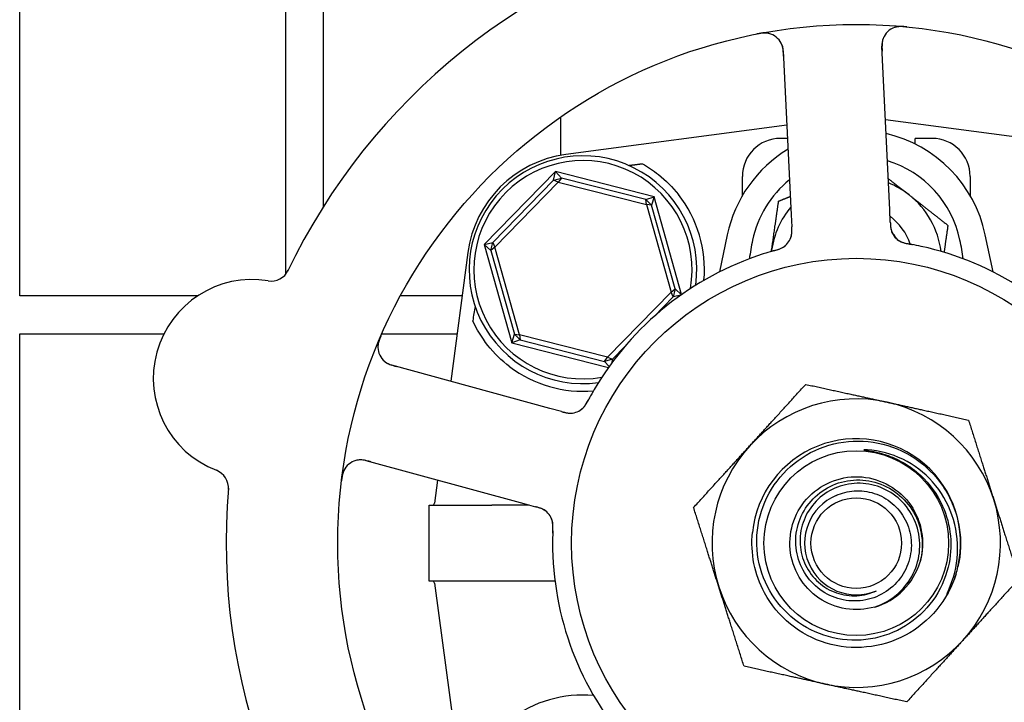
# Model space of a CAD drawing. Header units: inches. Extents: x 24 to 1128, y -69 to 748.
# Tile 651 of 656: x 765.67 to 768.92, y 642.53 to 644.78. Entities that reach past the tile are written whole.
import ezdxf

# ---------------------------------------------------------------- set-up
doc = ezdxf.new("R2010")
doc.units = ezdxf.units.IN
doc.header["$LTSCALE"] = 32
doc.header["$MEASUREMENT"] = 0
doc.layers.add('Visible (ANSI)', color=7, linetype='Continuous', lineweight=30)

msp = doc.modelspace()

# ---------------------------------------------------------------- linework, layer by layer
at = {"layer": 'Visible (ANSI)'}
for p, q in [((765.67313, 643.86978), (765.67313, 646.77603)), ((766.54813, 646.77603), (766.54813, 643.94006)), ((766.67313, 644.16335), (766.67313, 646.77603)), ((768.18771, 644.67593), (768.21351, 644.13722)), ((768.53814, 644.15277), (768.51234, 644.69148)), ((767.45423, 644.45866), (767.45423, 644.33225)), ((769.38464, 644.33493), (768.52393, 644.44951)), ((768.1994, 644.43185), (767.47131, 644.33493)), ((768.20149, 644.38821), (768.17798, 644.38821)), ((768.62173, 644.36966), (768.62173, 644.38821)), ((768.67798, 644.38821), (768.62173, 644.38821)), ((767.43711, 644.27908), (767.20278, 644.03886)), ((767.43109, 644.25053), (767.43711, 644.27908)), ((767.43109, 644.25053), (767.45714, 644.25785)), ((767.43711, 644.27908), (767.45714, 644.25785)), ((767.76231, 644.19625), (767.43711, 644.27908)), ((767.45714, 644.25785), (767.44688, 644.24434)), ((767.73457, 644.18719), (767.45714, 644.25785)), ((768.05298, 644.2), (768.05298, 644.26321)), ((768.80298, 644.26321), (768.80298, 644.2)), ((767.43109, 644.25053), (767.23117, 644.04559)), ((767.23774, 644.02996), (767.44688, 644.24434)), ((767.44688, 644.24434), (767.43109, 644.25053)), ((767.44688, 644.24434), (767.73712, 644.17042)), ((767.73457, 644.18719), (767.76231, 644.19625)), ((767.76231, 644.19625), (767.75394, 644.16829)), ((767.85291, 643.87414), (767.76231, 644.19625)), ((767.73457, 644.18719), (767.75394, 644.16829)), ((767.73712, 644.17042), (767.73457, 644.18719)), ((767.75394, 644.16829), (767.73712, 644.17042)), ((767.73712, 644.17042), (767.81821, 643.8821)), ((767.83146, 643.89269), (767.75394, 644.16829)), ((768.21351, 644.13722), (768.21542, 644.09736)), ((768.54005, 644.11293), (768.53814, 644.15277)), ((768.00306, 644.07058), (767.97739, 643.94876)), ((768.87857, 643.94876), (768.85289, 644.07058)), ((767.20278, 644.03886), (767.23117, 644.04559)), ((767.22449, 644.01937), (767.20278, 644.03886)), ((767.20278, 644.03886), (767.29364, 643.71581)), ((767.22449, 644.01937), (767.23117, 644.04559)), ((767.23774, 644.02996), (767.22449, 644.01937)), ((767.23117, 644.04559), (767.23774, 644.02996)), ((767.31884, 643.74164), (767.23774, 644.02996)), ((767.14908, 644.01269), (767.09264, 643.58873)), ((767.22449, 644.01937), (767.30201, 643.74377)), ((766.25873, 643.86978), (765.67313, 643.86978)), ((767.13005, 643.86978), (766.92685, 643.86978)), ((767.81821, 643.8821), (767.60907, 643.66772)), ((767.7612, 643.80129), (767.82478, 643.86647)), ((767.81821, 643.8821), (767.83146, 643.89269)), ((767.82478, 643.86647), (767.81821, 643.8821)), ((767.83146, 643.89269), (767.82478, 643.86647)), ((767.85077, 643.87262), (767.82478, 643.86647)), ((767.83146, 643.89269), (767.85247, 643.87383)), ((765.67313, 640.83853), (765.67313, 643.74478)), ((765.67313, 643.74478), (766.1478, 643.74478)), ((766.86555, 643.74478), (767.11341, 643.74478)), ((767.29364, 643.71581), (767.30201, 643.74377)), ((767.30201, 643.74377), (767.31884, 643.74164)), ((767.32138, 643.72487), (767.30201, 643.74377)), ((767.31884, 643.74164), (767.32138, 643.72487)), ((767.60907, 643.66772), (767.31884, 643.74164)), ((767.32138, 643.72487), (767.29364, 643.71581)), ((767.29364, 643.71581), (767.61237, 643.63463)), ((767.32138, 643.72487), (767.59881, 643.65421)), ((767.62487, 643.66153), (767.66642, 643.70413)), ((767.41896, 643.49971), (766.89864, 643.64165)), ((767.59881, 643.65421), (767.60907, 643.66772)), ((767.62487, 643.66153), (767.59881, 643.65421)), ((767.61448, 643.6376), (767.59881, 643.65421)), ((767.60907, 643.66772), (767.62487, 643.66153)), ((767.62487, 643.66153), (767.62201, 643.64799)), ((767.45744, 643.48922), (767.41896, 643.49971)), ((766.81311, 643.3281), (767.33343, 643.18617)), ((767.04937, 643.26366), (767.03927, 643.18781)), ((767.33343, 643.18617), (767.37193, 643.17567)), ((767.02173, 643.18103), (767.19533, 643.18103)), ((767.02173, 642.93103), (767.02173, 643.18103)), ((767.35125, 643.18131), (767.22743, 643.18131)), ((767.19533, 642.93103), (767.02173, 642.93103)), ((767.43585, 642.93075), (767.22743, 642.93075)), ((767.03927, 642.92425), (767.14908, 642.09937))]:
    msp.add_line(p, q, dxfattribs=at)
for radius in [1.7075, 0.9375, 0.30408, 0.14917]:
    msp.add_circle((768.42798, 643.05603), radius, dxfattribs=at)
for centre, radius, start, end in [((768.42798, 643.05603), 2.075, 30.99965, 82.48395), ((768.42798, 643.05603), 2.075, 102.99965, 154.48395), ((768.57477, 644.69447), 0.0625, 84.88035, 182.7418), ((768.12528, 644.67294), 0.0625, 2.7418, 100.60325), ((768.17798, 644.26321), 0.125, 90, 180), ((768.42798, 643.98103), 0.43425, 11.9007, 76.93978), ((768.67798, 644.26321), 0.125, 0, 90), ((768.42798, 643.98103), 0.43425, 121.17296, 168.0993), ((767.5208, 643.96321), 0.375, 97.58266, 172.41734), ((767.52798, 643.95603), 0.375, 352.17396, 277.82604), ((767.52798, 643.95603), 0.35938, 350.02465, 279.97535), ((768.42798, 643.98103), 0.34909, 11.9007, 72.94151), ((768.42798, 643.98103), 0.34909, 129.05816, 168.0993), ((768.42798, 643.98103), 0.2815, 51.86636, 67.90218), ((767.52798, 643.95603), 0.4, 355.00108, 38.18136), ((768.42798, 643.98103), 0.2815, 7.18473, 51.86636), ((768.42798, 643.98103), 0.2815, 140.00252, 171.86636), ((768.42798, 643.98103), 0.18733, 18.39093, 53.59902), ((768.15356, 644.08248), 0.0625, 305.2706, 346.30345), ((768.60305, 644.10401), 0.0625, 200.31583, 240.22862), ((768.42798, 643.98103), 0.1535, 30.06048, 40.05875), ((768.42798, 643.05603), 1, 35.83299, 77.65061), ((768.42798, 643.05603), 1, 107.83299, 149.65061), ((768.42798, 643.98103), 0.2815, 171.86636, 172.81527), ((766.50106, 643.98118), 0.0625, 260.66113, 334.3534), ((766.43818, 643.59882), 0.325, 80.66113, 248.82247), ((766.91509, 643.70194), 0.0625, 156.88035, 254.7418), ((767.52798, 643.95603), 0.4, 232.97261, 274.99892), ((768.42798, 643.05603), 0.475, 77.64769, 137.64769), ((768.42798, 643.05603), 0.475, 17.64769, 77.64769), ((767.48539, 643.54637), 0.0625, 272.31583, 312.22862), ((768.42798, 643.05603), 0.34375, 346.81176, 174.08625), ((768.42798, 643.05603), 0.34375, 346.81176, 174.08625), ((768.42798, 643.05603), 0.475, 137.64769, 197.64769), ((766.79667, 643.26781), 0.0625, 74.7418, 172.60325), ((766.29819, 643.23749), 0.0625, 355.1302, 68.82247), ((768.42798, 643.05603), 2.075, 174.99965, 226.48395), ((767.03153, 643.18884), 0.00781, 270, 352.41734), ((768.42798, 643.05603), 0.17, 112.97308, 292.97308), ((768.42798, 643.05603), 0.475, 317.64769, 17.64769), ((767.36696, 643.11224), 0.0625, 17.2706, 58.30345), ((768.42798, 643.05603), 1, 179.83299, 221.65061), ((768.42798, 643.05603), 0.21875, 286.09118, 343.65421), ((768.42798, 643.05603), 0.34375, 342.85926, 346.81176), ((767.03153, 642.92322), 0.00781, 7.58266, 90), ((768.42798, 643.05603), 0.475, 197.64769, 257.64769), ((768.42798, 643.05603), 0.475, 257.64769, 317.64769), ((767.52798, 642.15603), 0.4, 85.00108, 127.02739)]:
    msp.add_arc(centre, radius, start, end, dxfattribs=at)
msp.add_ellipse((766.93002, 640.9462), major_axis=(0.57653, 4.33091), ratio=0.0429148, start_param=0.8462542, end_param=0.8607442, dxfattribs=at)
for points, knots in [([(768.59461, 644.75538), (768.5938, 644.75546), (768.59299, 644.75554), (768.58959, 644.75586), (768.58688, 644.75608), (768.58188, 644.75636), (768.57958, 644.75644), (768.57456, 644.75647), (768.57179, 644.75639), (768.56737, 644.75608), (768.56556, 644.75588), (768.5622, 644.75541), (768.56062, 644.75512), (768.55754, 644.75445), (768.55605, 644.75404), (768.55424, 644.75348), (768.55371, 644.75331), (768.55329, 644.75316)], [0, 0, 0, 0, 0.00673636, 0.00673636, 0.02806078, 0.02806078, 0.0453371, 0.0453371, 0.06652159, 0.06652159, 0.08352225, 0.08352225, 0.101589, 0.101589, 0.12223492, 0.12223492, 0.13206643, 0.13206643, 0.13206643, 0.13206643]), ([(768.14094, 644.73345), (768.14039, 644.73358), (768.13969, 644.73374), (768.13725, 644.73422), (768.13528, 644.73452), (768.13124, 644.73486), (768.12943, 644.73494), (768.12505, 644.73496), (768.12233, 644.73486), (768.1172, 644.73446), (768.11476, 644.73419), (768.10971, 644.7335), (768.10706, 644.73306), (768.10291, 644.7323), (768.10134, 644.732), (768.09974, 644.73168)], [0.10313051, 0.10313051, 0.10313051, 0.10313051, 0.11603194, 0.11603194, 0.14472132, 0.14472132, 0.16305353, 0.16305353, 0.18481803, 0.18481803, 0.20320409, 0.20320409, 0.22373688, 0.22373688, 0.23709216, 0.23709216, 0.23709216, 0.23709216]), ([(768.51822, 644.72108), (768.51794, 644.72046), (768.51761, 644.7197), (768.51637, 644.71656), (768.51558, 644.7142), (768.51402, 644.70748), (768.51335, 644.7032), (768.51273, 644.69484), (768.51264, 644.69089), (768.51273, 644.68499), (768.51278, 644.68322), (768.51292, 644.67934), (768.51303, 644.67719), (768.51313, 644.67508)], [0.11682073, 0.11682073, 0.11682073, 0.11682073, 0.13209763, 0.13209763, 0.17640845, 0.17640845, 0.22121697, 0.22121697, 0.25582457, 0.25582457, 0.27005755, 0.27005755, 0.2865375, 0.2865375, 0.2865375, 0.2865375]), ([(768.1885, 644.65947), (768.18847, 644.66008), (768.18844, 644.6607), (768.18834, 644.66274), (768.18827, 644.66416), (768.18788, 644.67091), (768.18743, 644.67608), (768.18623, 644.68418), (768.18555, 644.68753), (768.18333, 644.69581), (768.1813, 644.7006), (768.17964, 644.70377), (768.17947, 644.70408), (768.17931, 644.70436)], [0, 0, 0, 0, 0.00480624, 0.00480624, 0.01589597, 0.01589597, 0.05833406, 0.05833406, 0.09384639, 0.09384639, 0.15340885, 0.15340885, 0.16065924, 0.16065924, 0.16065924, 0.16065924]), ([(767.72355, 644.30496), (767.74139, 644.29496), (767.7596, 644.2829), (767.801, 644.24996), (767.82348, 644.22735), (767.8424, 644.20329)], [0.52955844, 0.52955844, 0.52955844, 0.52955844, 0.6981502, 0.6981502, 0.92955653, 0.92955653, 0.92955653, 0.92955653]), ([(768.21405, 644.06673), (768.21405, 644.06673), (768.21405, 644.06673), (768.21406, 644.06676), (768.21408, 644.06683), (768.21416, 644.06715), (768.21423, 644.06745), (768.21457, 644.06889), (768.21496, 644.0708), (768.21533, 644.07351), (768.21542, 644.07421), (768.21581, 644.07802), (768.21593, 644.0814), (768.21584, 644.08734), (768.21578, 644.0892), (768.21566, 644.09211), (768.21562, 644.09313), (768.21553, 644.09518), (768.21547, 644.09625), (768.21542, 644.0973)], [0.05598665, 0.05598665, 0.05598665, 0.05598665, 0.056873, 0.056873, 0.06006969, 0.06006969, 0.06858048, 0.06858048, 0.09786866, 0.09786866, 0.10758076, 0.10758076, 0.14991048, 0.14991048, 0.16694481, 0.16694481, 0.17567446, 0.17567446, 0.18444701, 0.18444701, 0.18444701, 0.18444701]), ([(768.54006, 644.11277), (768.5401, 644.1118), (768.54015, 644.11081), (768.54024, 644.10892), (768.54029, 644.10798), (768.54044, 644.10528), (768.54055, 644.10355), (768.54076, 644.10077), (768.54086, 644.09967), (768.54127, 644.09546), (768.54167, 644.09283), (768.54245, 644.08885), (768.54294, 644.08688), (768.54385, 644.08398), (768.54411, 644.0832), (768.54452, 644.08206), (768.54469, 644.08163), (768.54476, 644.08143), (768.54477, 644.08141), (768.54477, 644.08141)], [0, 0, 0, 0, 0.00805947, 0.00805947, 0.01607833, 0.01607833, 0.0318321, 0.0318321, 0.04288224, 0.04288224, 0.07619177, 0.07619177, 0.108399, 0.108399, 0.12047641, 0.12047641, 0.12953115, 0.12953115, 0.13163232, 0.13163232, 0.13163232, 0.13163232]), ([(768.54049, 644.10464), (768.54055, 644.10359), (768.54063, 644.10253), (768.54099, 644.0984), (768.54138, 644.09523), (768.54247, 644.08933), (768.54316, 644.08652), (768.54452, 644.08227), (768.5451, 644.08069), (768.54597, 644.07858), (768.54625, 644.07795), (768.54657, 644.07725), (768.54663, 644.07712), (768.54669, 644.07699)], [0.016833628, 0.016833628, 0.016833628, 0.016833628, 0.024996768, 0.024996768, 0.048690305, 0.048690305, 0.071674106, 0.071674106, 0.086017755, 0.086017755, 0.092484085, 0.092484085, 0.093980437, 0.093980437, 0.093980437, 0.093980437]), ([(768.21221, 644.06088), (768.21231, 644.06115), (768.21241, 644.06144), (768.21277, 644.06253), (768.21305, 644.06341), (768.21378, 644.06596), (768.21419, 644.0677), (768.2152, 644.07295), (768.2156, 644.07669), (768.21588, 644.08348), (768.21585, 644.08657), (768.21576, 644.08953)], [0.094581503, 0.094581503, 0.094581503, 0.094581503, 0.09763667, 0.09763667, 0.105884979, 0.105884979, 0.120706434, 0.120706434, 0.149461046, 0.149461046, 0.17255876, 0.17255876, 0.17255876, 0.17255876]), ([(768.14994, 644.0166), (768.15308, 644.01751), (768.1562, 644.0184), (768.16193, 644.02011), (768.16453, 644.02093), (768.16937, 644.02254), (768.17165, 644.02334), (768.17533, 644.02473), (768.17683, 644.02533), (768.18009, 644.02669), (768.18175, 644.02745), (768.1847, 644.02889), (768.18598, 644.02956), (768.18885, 644.0312), (768.19024, 644.03209), (768.19261, 644.03375), (768.19364, 644.03455), (768.1945, 644.03525)], [0, 0, 0, 0, 0.02532917, 0.02532917, 0.0459278, 0.0459278, 0.06431611, 0.06431611, 0.0780154, 0.0780154, 0.09688899, 0.09688899, 0.11755371, 0.11755371, 0.15067697, 0.15067697, 0.17984281, 0.17984281, 0.17984281, 0.17984281]), ([(768.15775, 644.01883), (768.15862, 644.01907), (768.15948, 644.01931), (768.16123, 644.0198), (768.16211, 644.02005), (768.16533, 644.02098), (768.16773, 644.02169), (768.17239, 644.02321), (768.17471, 644.02403), (768.17815, 644.02538), (768.17943, 644.02592), (768.18239, 644.02724), (768.18392, 644.02801), (768.18624, 644.02929), (768.18714, 644.02982), (768.18885, 644.0309), (768.18966, 644.03145), (768.19025, 644.03187), (768.19035, 644.03195), (768.19035, 644.03195)], [0, 0, 0, 0, 0.00712604, 0.00712604, 0.01419238, 0.01419238, 0.03284312, 0.03284312, 0.05207098, 0.05207098, 0.06472354, 0.06472354, 0.08419423, 0.08419423, 0.09866358, 0.09866358, 0.11516786, 0.11516786, 0.12167905, 0.12167905, 0.12167905, 0.12167905]), ([(768.56664, 644.05321), (768.56708, 644.05291), (768.56754, 644.0526), (768.56883, 644.05178), (768.56974, 644.05124), (768.57129, 644.05041), (768.5717, 644.05019), (768.57337, 644.04935), (768.57483, 644.04867), (768.57805, 644.04735), (768.57969, 644.04673), (768.58281, 644.04568), (768.58418, 644.04524), (768.5881, 644.04408), (768.5909, 644.04335), (768.59616, 644.04209), (768.59863, 644.04156), (768.60429, 644.04039), (768.60749, 644.0398), (768.61144, 644.03906), (768.61221, 644.03891), (768.61298, 644.03877)], [0.13529989, 0.13529989, 0.13529989, 0.13529989, 0.15041637, 0.15041637, 0.17862377, 0.17862377, 0.18801437, 0.18801437, 0.21370501, 0.21370501, 0.23365387, 0.23365387, 0.24706173, 0.24706173, 0.26969876, 0.26969876, 0.28871805, 0.28871805, 0.31389266, 0.31389266, 0.3199487, 0.3199487, 0.3199487, 0.3199487]), ([(768.57126, 644.05018), (768.57126, 644.05018), (768.57133, 644.05014), (768.57167, 644.04995), (768.57208, 644.04972), (768.57323, 644.0491), (768.57404, 644.04869), (768.57659, 644.04748), (768.57857, 644.04666), (768.58229, 644.04535), (768.5839, 644.04485), (768.58687, 644.04401), (768.58817, 644.04367), (768.59162, 644.04282), (768.59388, 644.04233), (768.59855, 644.0414), (768.601, 644.04095), (768.60391, 644.04043), (768.60445, 644.04034), (768.60499, 644.04024)], [0.07093315, 0.07093315, 0.07093315, 0.07093315, 0.07636583, 0.07636583, 0.08666451, 0.08666451, 0.09983228, 0.09983228, 0.12422953, 0.12422953, 0.14000404, 0.14000404, 0.15098747, 0.15098747, 0.16837574, 0.16837574, 0.18725582, 0.18725582, 0.19162474, 0.19162474, 0.19162474, 0.19162474]), ([(768.64185, 644.03289), (768.63247, 644.03495), (768.62073, 644.03733), (768.61112, 644.03912), (768.60892, 644.03952), (768.60691, 644.03989), (768.60508, 644.04022)], [0, 0, 0, 0, 0.41999651, 0.41999651, 0.41999651, 0.51583384, 0.51583384, 0.51583384, 0.51583384]), ([(768.15774, 644.01882), (768.15005, 644.01665), (768.13921, 644.01348), (768.12973, 644.01052), (768.12696, 644.00965), (768.12428, 644.0088), (768.12173, 644.00798)], [0.48416631, 0.48416631, 0.48416631, 0.48416631, 0.88318571, 0.88318571, 0.88318571, 1, 1, 1, 1]), ([(767.2871, 643.63669), (767.26054, 643.65673), (767.23563, 643.68102), (767.1941, 643.7332), (767.17754, 643.76112), (767.16538, 643.78714), (767.16514, 643.78766), (767.1649, 643.78817)], [2.42631307, 2.42631307, 2.42631307, 2.42631307, 2.67966435, 2.67966435, 2.93613641, 2.93613641, 2.94128789, 2.94128789, 2.94128789, 2.94128789]), ([(766.86329, 643.73963), (766.86296, 643.73889), (766.86264, 643.73815), (766.86128, 643.73501), (766.86023, 643.7325), (766.85843, 643.72783), (766.85764, 643.72567), (766.85606, 643.7209), (766.85528, 643.71824), (766.85421, 643.71394), (766.85384, 643.71217), (766.85325, 643.70882), (766.85303, 643.70723), (766.85273, 643.70409), (766.85265, 643.70255), (766.85262, 643.70065), (766.85263, 643.7001), (766.85263, 643.69965)], [0, 0, 0, 0, 0.00673636, 0.00673636, 0.02806078, 0.02806078, 0.0453371, 0.0453371, 0.06652159, 0.06652159, 0.08352225, 0.08352225, 0.101589, 0.101589, 0.12223492, 0.12223492, 0.13206643, 0.13206643, 0.13206643, 0.13206643]), ([(766.87231, 643.65638), (766.87281, 643.65593), (766.87343, 643.65538), (766.87603, 643.65323), (766.87804, 643.65174), (766.88395, 643.64819), (766.88781, 643.64623), (766.89556, 643.64306), (766.8993, 643.64175), (766.90493, 643.64001), (766.90663, 643.63951), (766.91037, 643.63845), (766.91244, 643.63788), (766.91448, 643.63733)], [0.11682073, 0.11682073, 0.11682073, 0.11682073, 0.13209763, 0.13209763, 0.17640846, 0.17640846, 0.22121697, 0.22121697, 0.25582457, 0.25582457, 0.27005755, 0.27005755, 0.2865375, 0.2865375, 0.2865375, 0.2865375]), ([(767.56502, 643.5613), (767.56016, 643.55301), (767.55427, 643.54259), (767.5496, 643.534), (767.54853, 643.53204), (767.54756, 643.53023), (767.54668, 643.5286)], [0, 0, 0, 0, 0.41999651, 0.41999651, 0.41999651, 0.51583384, 0.51583384, 0.51583384, 0.51583384]), ([(767.52245, 643.49605), (767.52287, 643.49637), (767.52331, 643.49672), (767.52449, 643.49769), (767.52528, 643.49839), (767.52655, 643.49961), (767.52689, 643.49993), (767.5282, 643.50126), (767.5293, 643.50244), (767.53155, 643.50509), (767.53264, 643.50646), (767.53461, 643.50911), (767.53545, 643.51028), (767.53776, 643.51365), (767.53933, 643.51608), (767.54214, 643.52069), (767.54342, 643.52288), (767.54627, 643.5279), (767.54783, 643.53076), (767.54976, 643.53429), (767.55013, 643.53497), (767.5505, 643.53566)], [0.13529988, 0.13529988, 0.13529988, 0.13529988, 0.1504163, 0.1504163, 0.17862375, 0.17862375, 0.18801437, 0.18801437, 0.21370501, 0.21370501, 0.23365386, 0.23365386, 0.24706172, 0.24706172, 0.26969875, 0.26969875, 0.28871804, 0.28871804, 0.31389264, 0.31389264, 0.31994869, 0.31994869, 0.31994869, 0.31994869]), ([(767.52676, 643.49951), (767.52676, 643.49951), (767.52682, 643.49956), (767.52711, 643.49983), (767.52745, 643.50014), (767.5284, 643.50105), (767.52904, 643.50169), (767.53098, 643.50375), (767.53237, 643.50537), (767.53476, 643.50851), (767.53574, 643.50989), (767.53745, 643.51245), (767.53818, 643.51358), (767.54005, 643.5166), (767.54121, 643.5186), (767.54354, 643.52275), (767.54473, 643.52494), (767.54612, 643.52755), (767.54638, 643.52803), (767.54664, 643.52852)], [0.07093315, 0.07093315, 0.07093315, 0.07093315, 0.07636583, 0.07636583, 0.08666451, 0.08666451, 0.09983227, 0.09983227, 0.12422952, 0.12422952, 0.14000403, 0.14000403, 0.15098747, 0.15098747, 0.16837574, 0.16837574, 0.18725581, 0.18725581, 0.19162474, 0.19162474, 0.19162474, 0.19162474]), ([(767.45759, 643.48917), (767.45853, 643.48892), (767.45948, 643.48866), (767.46132, 643.48816), (767.46222, 643.48792), (767.46484, 643.48722), (767.46651, 643.48679), (767.46922, 643.48614), (767.4703, 643.48589), (767.47443, 643.48499), (767.47705, 643.48455), (767.48108, 643.48406), (767.48311, 643.48392), (767.48614, 643.48388), (767.48697, 643.4839), (767.48818, 643.48393), (767.48864, 643.48396), (767.48885, 643.48397), (767.48887, 643.48397), (767.48887, 643.48397)], [0, 0, 0, 0, 0.00805947, 0.00805947, 0.01607833, 0.01607833, 0.0318321, 0.0318321, 0.04288224, 0.04288224, 0.07619177, 0.07619177, 0.108399, 0.108399, 0.1204764, 0.1204764, 0.12953115, 0.12953115, 0.13163232, 0.13163232, 0.13163232, 0.13163232]), ([(767.46546, 643.48707), (767.46647, 643.48681), (767.4675, 643.48656), (767.47155, 643.48563), (767.47468, 643.48502), (767.48063, 643.48422), (767.48351, 643.48402), (767.48798, 643.48399), (767.48966, 643.48406), (767.49194, 643.48424), (767.49262, 643.4843), (767.49339, 643.48439), (767.49353, 643.48441), (767.49367, 643.48443)], [0.01683363, 0.01683363, 0.01683363, 0.01683363, 0.024996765, 0.024996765, 0.048690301, 0.048690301, 0.071674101, 0.071674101, 0.086017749, 0.086017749, 0.092484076, 0.092484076, 0.093980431, 0.093980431, 0.093980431, 0.093980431]), ([(768.71199, 643.17829), (768.72605, 643.1471), (768.73483, 643.1138), (768.74121, 643.04548), (768.73871, 643.01093), (768.72103, 642.93779), (768.70375, 642.90035), (768.65568, 642.83396), (768.62528, 642.80571), (768.55516, 642.76226), (768.51606, 642.74757), (768.43416, 642.73391), (768.39214, 642.73518), (768.31068, 642.75376), (768.27204, 642.77099), (768.2033, 642.81942), (768.17391, 642.85022), (768.12842, 642.92157), (768.11284, 642.96148), (768.09775, 643.04528), (768.09849, 643.08839), (768.11646, 643.17216), (768.13361, 643.212), (768.18235, 643.28312), (768.21354, 643.31365), (768.28607, 643.36123), (768.32677, 643.37773), (768.41245, 643.39431), (768.45664, 643.39412), (768.54272, 643.37681), (768.58377, 643.35976), (768.65728, 643.31077), (768.68897, 643.27922), (768.71375, 643.2425)], [-5.0704915, -5.0704915, -5.0704915, -5.0704915, -4.8092414, -4.8092414, -4.5465572, -4.5465572, -4.2346915, -4.2346915, -3.9208419, -3.9208419, -3.6050086, -3.6050086, -3.2871921, -3.2871921, -2.9673924, -2.9673924, -2.64561, -2.64561, -2.321845, -2.321845, -1.9960977, -1.9960977, -1.6683683, -1.6683683, -1.3386572, -1.3386572, -1.0069646, -1.0069646, -0.6732907, -0.6732907, -0.3376357, -0.3376357, 0, 0, 0, 0]), ([(768.46442, 643.36309), (768.45911, 643.36343), (768.4551, 643.36347), (768.45314, 643.36331), (768.45287, 643.36328), (768.45262, 643.36322), (768.45257, 643.36321), (768.45251, 643.36318), (768.45249, 643.36317), (768.45247, 643.36315), (768.45246, 643.36314), (768.45245, 643.36312), (768.45245, 643.36311), (768.45246, 643.3631), (768.45246, 643.36309), (768.45248, 643.36306), (768.45249, 643.36305), (768.45256, 643.363), (768.45266, 643.36296), (768.45306, 643.36283), (768.45345, 643.36275), (768.45531, 643.36238), (768.45785, 643.36202), (768.47151, 643.36005), (768.49577, 643.35677), (768.52556, 643.34678)], [-0.37606241, -0.37606241, -0.37606241, -0.37606241, -0.30741129, -0.30741129, -0.29779295, -0.29779295, -0.29494673, -0.29494673, -0.2937317, -0.2937317, -0.29301265, -0.29301265, -0.29238719, -0.29238719, -0.29165629, -0.29165629, -0.29047649, -0.29047649, -0.28622321, -0.28622321, -0.27736006, -0.27736006, -0.23942142, -0.23942142, 0, 0, 0, 0]), ([(768.73154, 642.90018), (768.7489, 642.93847), (768.75902, 642.97964), (768.76357, 643.06477), (768.75749, 643.10796), (768.72923, 643.18874), (768.70762, 643.22565), (768.6519, 643.28836), (768.61856, 643.31377), (768.54469, 643.34986), (768.50501, 643.36047), (768.46442, 643.36309)], [-1.5992336, -1.5992336, -1.5992336, -1.5992336, -1.2791425, -1.2791425, -0.9499666, -0.9499666, -0.6270496, -0.6270496, -0.3103934, -0.3103934, 0, 0, 0, 0]), ([(768.52556, 643.34678), (768.54514, 643.3402), (768.56398, 643.33178), (768.60295, 643.3095), (768.62253, 643.29508), (768.67058, 643.2502), (768.69493, 643.21613), (768.71199, 643.17829)], [-0.65841937, -0.65841937, -0.65841937, -0.65841937, -0.50117447, -0.50117447, -0.31635325, -0.31635325, 0, 0, 0, 0]), ([(766.82902, 643.32376), (766.82842, 643.32393), (766.82782, 643.32409), (766.82585, 643.32463), (766.82448, 643.325), (766.81794, 643.32672), (766.81288, 643.32788), (766.80481, 643.32924), (766.80142, 643.32963), (766.79285, 643.33008), (766.78767, 643.32963), (766.78414, 643.32902), (766.78379, 643.32896), (766.78348, 643.3289)], [0, 0, 0, 0, 0.00480624, 0.00480624, 0.01589597, 0.01589597, 0.05833405, 0.05833405, 0.09384638, 0.09384638, 0.15340885, 0.15340885, 0.16065924, 0.16065924, 0.16065924, 0.16065924]), ([(766.74396, 643.30139), (766.74366, 643.30091), (766.7433, 643.3003), (766.74208, 643.29812), (766.74119, 643.29634), (766.73962, 643.2926), (766.73898, 643.29091), (766.73761, 643.28675), (766.73686, 643.28413), (766.73566, 643.27913), (766.73516, 643.27672), (766.73425, 643.2717), (766.73386, 643.26905), (766.7333, 643.26487), (766.7331, 643.26328), (766.7329, 643.26167)], [0.10313051, 0.10313051, 0.10313051, 0.10313051, 0.11603195, 0.11603195, 0.14472133, 0.14472133, 0.16305354, 0.16305354, 0.18481804, 0.18481804, 0.20320409, 0.20320409, 0.22373688, 0.22373688, 0.23709217, 0.23709217, 0.23709217, 0.23709217]), ([(768.48861, 642.84585), (768.42714, 642.82812), (768.35803, 642.83912), (768.3051, 642.87505), (768.25218, 642.91098), (768.21646, 642.97116), (768.21026, 643.03483), (768.20406, 643.09849), (768.22749, 643.16442), (768.27248, 643.20989), (768.31747, 643.25535), (768.38315, 643.27949), (768.44686, 643.27396), (768.51058, 643.26844), (768.57112, 643.23337), (768.60762, 643.18085), (768.64411, 643.12833), (768.65586, 643.05937), (768.63881, 642.99773), (768.63851, 642.99664), (768.6382, 642.99555), (768.63788, 642.99447)], [16.9979155, 16.9979155, 16.9979155, 16.9979155, 17.8752194, 17.8752194, 17.8752194, 18.7524691, 18.7524691, 18.7524691, 19.6296647, 19.6296647, 19.6296647, 20.5068064, 20.5068064, 20.5068064, 21.3838943, 21.3838943, 21.3838943, 22.2609286, 22.2609286, 22.2609286, 22.2764365, 22.2764365, 22.2764365, 22.2764365]), ([(768.36163, 643.21255), (768.3802, 643.22117), (768.40017, 643.22636), (768.4431, 643.22963), (768.46572, 643.2269), (768.50894, 643.21286), (768.52909, 643.20159), (768.56416, 643.1718), (768.57869, 643.15349), (768.60006, 643.11208), (768.60662, 643.08934), (768.6107, 643.04234), (768.60808, 643.01853), (768.59381, 642.97296), (768.58219, 642.95167), (768.55129, 642.9145), (768.53223, 642.89904), (768.48901, 642.87614), (768.46522, 642.86901), (768.41596, 642.8642), (768.39096, 642.86668), (768.34302, 642.88113), (768.32058, 642.89306), (768.28128, 642.92501), (768.26487, 642.94481), (768.24039, 642.98981), (768.23265, 643.01463), (768.22706, 643.06613), (768.22936, 643.09233), (768.24392, 643.14265), (768.25614, 643.16626), (768.2891, 643.20772), (768.3096, 643.2251), (768.35635, 643.2512), (768.3822, 643.25958), (768.43593, 643.26602), (768.46332, 643.26392), (768.51603, 643.24931), (768.54082, 643.23682), (768.58447, 643.20291), (768.60285, 643.18173), (768.63063, 643.13327), (768.63967, 643.10641), (768.64702, 643.05045), (768.64516, 643.02188), (768.63788, 642.99447)], [-4.2480515, -4.2480515, -4.2480515, -4.2480515, -4.0909216, -4.0909216, -3.9177275, -3.9177275, -3.7423694, -3.7423694, -3.5648477, -3.5648477, -3.385163, -3.385163, -3.2033156, -3.2033156, -3.0193061, -3.0193061, -2.8331349, -2.8331349, -2.6448024, -2.6448024, -2.4543091, -2.4543091, -2.2616553, -2.2616553, -2.0668416, -2.0668416, -1.8698684, -1.8698684, -1.6707361, -1.6707361, -1.469445, -1.469445, -1.2659958, -1.2659958, -1.0603886, -1.0603886, -0.8526241, -0.8526241, -0.6427026, -0.6427026, -0.4306244, -0.4306244, -0.2163901, -0.2163901, 0, 0, 0, 0]), ([(768.48861, 642.84585), (768.50783, 642.85213), (768.52609, 642.86104), (768.55944, 642.88357), (768.5744, 642.89702), (768.60514, 642.93364), (768.6187, 642.95819), (768.63543, 643.01077), (768.63859, 643.03824), (768.63413, 643.09247), (768.6267, 643.1187), (768.60229, 643.16646), (768.58568, 643.18759), (768.54553, 643.22197), (768.52247, 643.235), (768.47298, 643.25128), (768.44709, 643.2545), (768.3959, 643.25078), (768.3711, 643.24401), (768.32588, 643.22144), (768.30582, 643.20598), (768.2731, 643.16847), (768.26063, 643.14688), (768.2449, 643.10047), (768.24164, 643.07615), (768.2447, 643.02801), (768.25085, 643.00466), (768.27166, 642.96201), (768.286, 642.94306), (768.32091, 642.91206), (768.34105, 642.90019), (768.38441, 642.88507), (768.40716, 642.88182), (768.45224, 642.8843), (768.47414, 642.88987), (768.49433, 642.89951)], [-3.1722778, -3.1722778, -3.1722778, -3.1722778, -3.0186699, -3.0186699, -2.8665315, -2.8665315, -2.6554083, -2.6554083, -2.4471425, -2.4471425, -2.2417348, -2.2417348, -2.0391858, -2.0391858, -1.8394961, -1.8394961, -1.6426663, -1.6426663, -1.4486971, -1.4486971, -1.2575891, -1.2575891, -1.0693429, -1.0693429, -0.8839593, -0.8839593, -0.7014387, -0.7014387, -0.5217818, -0.5217818, -0.3449893, -0.3449893, -0.1710619, -0.1710619, 0, 0, 0, 0]), ([(768.71375, 643.2425), (768.7273, 643.22241), (768.73864, 643.20092), (768.75664, 643.15555), (768.76319, 643.13178), (768.77406, 643.06432), (768.77257, 643.02013), (768.76266, 642.9776)], [-0.70402922, -0.70402922, -0.70402922, -0.70402922, -0.51973951, -0.51973951, -0.33275492, -0.33275492, 0, 0, 0, 0]), ([(767.2098, 643.18113), (767.21396, 643.1812), (767.2184, 643.18127), (767.22397, 643.1813), (767.22466, 643.1813), (767.22573, 643.18131), (767.2261, 643.18131), (767.22671, 643.18131), (767.22694, 643.18131), (767.22726, 643.18131), (767.22735, 643.18131), (767.22743, 643.18131)], [0.027184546, 0.027184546, 0.027184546, 0.027184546, 0.056924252, 0.056924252, 0.061161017, 0.061161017, 0.063446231, 0.063446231, 0.064876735, 0.064876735, 0.065401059, 0.065401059, 0.065401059, 0.065401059]), ([(767.40064, 643.16489), (767.40064, 643.16489), (767.40064, 643.1649), (767.40061, 643.16491), (767.40055, 643.16495), (767.40027, 643.16513), (767.4, 643.16529), (767.39874, 643.16606), (767.39705, 643.16702), (767.39458, 643.16821), (767.39395, 643.16851), (767.39044, 643.17006), (767.38726, 643.17122), (767.38158, 643.17297), (767.3798, 643.17349), (767.37699, 643.17428), (767.37602, 643.17455), (767.37403, 643.17509), (767.373, 643.17537), (767.37199, 643.17565)], [0.05598665, 0.05598665, 0.05598665, 0.05598665, 0.056873, 0.056873, 0.0600697, 0.0600697, 0.06858048, 0.06858048, 0.09786866, 0.09786866, 0.10758076, 0.10758076, 0.14991048, 0.14991048, 0.16694482, 0.16694482, 0.17567446, 0.17567446, 0.18444701, 0.18444701, 0.18444701, 0.18444701]), ([(767.40563, 643.16134), (767.4054, 643.16152), (767.40516, 643.1617), (767.40424, 643.16239), (767.40348, 643.16292), (767.40129, 643.1644), (767.39975, 643.16534), (767.39508, 643.16792), (767.39164, 643.16945), (767.38528, 643.17181), (767.38232, 643.17275), (767.37948, 643.17357)], [0.094581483, 0.094581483, 0.094581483, 0.094581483, 0.09763665, 0.09763665, 0.105884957, 0.105884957, 0.120706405, 0.120706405, 0.149461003, 0.149461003, 0.172558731, 0.172558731, 0.172558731, 0.172558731]), ([(767.4285, 643.08843), (767.42861, 643.0917), (767.42873, 643.09495), (767.42886, 643.10092), (767.4289, 643.10365), (767.42886, 643.10875), (767.4288, 643.11116), (767.42862, 643.11509), (767.42851, 643.11671), (767.42822, 643.12023), (767.42801, 643.12204), (767.42756, 643.12529), (767.42731, 643.12671), (767.42665, 643.12995), (767.42622, 643.13155), (767.42538, 643.13431), (767.42493, 643.13555), (767.42453, 643.13658)], [0, 0, 0, 0, 0.02532919, 0.02532919, 0.04592781, 0.04592781, 0.06431613, 0.06431613, 0.07801539, 0.07801539, 0.09688899, 0.09688899, 0.1175537, 0.1175537, 0.15067695, 0.15067695, 0.17984281, 0.17984281, 0.17984281, 0.17984281]), ([(767.4288, 643.09655), (767.42883, 643.09745), (767.42887, 643.09835), (767.42894, 643.10016), (767.42898, 643.10108), (767.4291, 643.10443), (767.42915, 643.10692), (767.42915, 643.11183), (767.42909, 643.11429), (767.42887, 643.11798), (767.42876, 643.11936), (767.42841, 643.12258), (767.42815, 643.12428), (767.42765, 643.12688), (767.42742, 643.1279), (767.42693, 643.12986), (767.42665, 643.1308), (767.42643, 643.13149), (767.4264, 643.13161), (767.4264, 643.13161)], [0, 0, 0, 0, 0.00712604, 0.00712604, 0.01419238, 0.01419238, 0.03284312, 0.03284312, 0.05207098, 0.05207098, 0.06472354, 0.06472354, 0.08419423, 0.08419423, 0.09866358, 0.09866358, 0.11516786, 0.11516786, 0.12167905, 0.12167905, 0.12167905, 0.12167905]), ([(767.4288, 643.09654), (767.42849, 643.08856), (767.42815, 643.07727), (767.42804, 643.06734), (767.42801, 643.06443), (767.42799, 643.06162), (767.42798, 643.05894)], [0.48416631, 0.48416631, 0.48416631, 0.48416631, 0.88318571, 0.88318571, 0.88318571, 1, 1, 1, 1]), ([(768.75646, 642.95472), (768.73005, 642.86908), (768.6687, 642.79479), (768.58961, 642.75265), (768.51055, 642.71053), (768.41472, 642.70105), (768.32894, 642.72686), (768.24319, 642.75266), (768.16852, 642.81341), (768.12582, 642.89212), (768.09303, 642.95257), (768.07939, 643.02307), (768.08622, 643.09146)], [5.0115512, 5.0115512, 5.0115512, 5.0115512, 5.7936548, 5.7936548, 5.7936548, 6.5754431, 6.5754431, 6.5754431, 7.3569225, 7.3569225, 7.3569225, 7.9571961, 7.9571961, 7.9571961, 7.9571961]), ([(767.22743, 642.93075), (767.22734, 642.93075), (767.22725, 642.93075), (767.22689, 642.93075), (767.22662, 642.93075), (767.22595, 642.93075), (767.22555, 642.93075), (767.22396, 642.93076), (767.22279, 642.93077), (767.21894, 642.9308), (767.21643, 642.93083), (767.21232, 642.93089), (767.21104, 642.93091), (767.2098, 642.93093)], [0.065326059, 0.065326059, 0.065326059, 0.065326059, 0.065886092, 0.065886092, 0.067505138, 0.067505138, 0.069967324, 0.069967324, 0.077104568, 0.077104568, 0.093330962, 0.093330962, 0.101340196, 0.101340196, 0.101340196, 0.101340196]), ([(768.75646, 642.95472), (768.74693, 642.92398), (768.73535, 642.90256), (768.72891, 642.89157), (768.72767, 642.88962), (768.72681, 642.88848), (768.72664, 642.88827), (768.72647, 642.8881), (768.72643, 642.88807), (768.72638, 642.88803), (768.72636, 642.88802), (768.72633, 642.88801), (768.72632, 642.88801), (768.72631, 642.88801), (768.7263, 642.88802), (768.72629, 642.88803), (768.72628, 642.88803), (768.72627, 642.88806), (768.72627, 642.88807), (768.72627, 642.88815), (768.72628, 642.88824), (768.72664, 642.88961), (768.72877, 642.89409), (768.73154, 642.90018)], [-0.32425255, -0.32425255, -0.32425255, -0.32425255, -0.13434383, -0.13434383, -0.07553483, -0.07553483, -0.06406424, -0.06406424, -0.06072925, -0.06072925, -0.05932586, -0.05932586, -0.05850628, -0.05850628, -0.05780445, -0.05780445, -0.05699234, -0.05699234, -0.05569314, -0.05569314, -0.05100977, -0.05100977, 0, 0, 0, 0])]:
    msp.add_open_spline(points, degree=3, knots=knots, dxfattribs=at)
for points, weights in [([(767.67893, 644.29931), (767.70127, 644.30213), (767.72355, 644.30496)], [0.999969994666, 0.999969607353, 0.999970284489]), ([(768.53318, 644.25632), (768.56828, 644.22877), (768.6018, 644.20245)], [1.01874043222, 1.02109815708, 1]), ([(768.1723, 644.18175), (768.19204, 644.18967), (768.21064, 644.19713)], [1, 1.0090077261, 1.01373989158]), ([(768.6018, 644.20245), (768.66113, 644.15587), (768.72964, 644.10209)], [1, 1.0379548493, 1]), ([(768.14931, 644.02086), (768.15998, 644.09553), (768.1723, 644.18175)], [1, 1.0379548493, 1]), ([(768.72964, 644.10209), (768.72295, 644.05526), (768.71696, 644.01336)], [1, 1.02026440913, 1.01889014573]), ([(768.14865, 644.01622), (768.14898, 644.01854), (768.14931, 644.02086)], [1.0022030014, 1.00113546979, 1]), ([(768.07694, 643.37603), (768.16269, 643.47009), (768.2617, 643.5787)], [1, 1.0379548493, 1]), ([(768.2617, 643.5787), (768.40526, 643.54726), (768.52959, 643.52003)], [1, 1.0379548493, 1]), ([(768.52959, 643.52003), (768.65392, 643.49281), (768.79748, 643.46137)], [1, 1.0379548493, 1]), ([(768.79748, 643.46137), (768.84204, 643.32132), (768.88062, 643.20003)], [1, 1.0379548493, 1]), ([(767.89219, 643.17336), (767.9912, 643.28197), (768.07694, 643.37603)], [1, 1.0379548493, 1]), ([(768.88062, 643.20003), (768.91921, 643.07875), (768.96376, 642.9387)], [1, 1.0379548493, 1]), ([(767.97533, 642.91203), (767.93675, 643.03331), (767.89219, 643.17336)], [1, 1.0379548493, 1]), ([(768.96376, 642.9387), (768.86475, 642.83009), (768.77901, 642.73603)], [1, 1.0379548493, 1]), ([(768.05847, 642.65069), (768.01392, 642.79074), (767.97533, 642.91203)], [1, 1.0379548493, 1]), ([(768.77901, 642.73603), (768.69327, 642.64197), (768.59426, 642.53336)], [1, 1.0379548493, 1]), ([(768.32636, 642.59203), (768.20203, 642.61925), (768.05847, 642.65069)], [1, 1.0379548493, 1]), ([(768.59426, 642.53336), (768.45069, 642.5648), (768.32636, 642.59203)], [1, 1.0379548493, 1])]:
    msp.add_rational_spline(points, weights, degree=2, dxfattribs=at)
for points in [[(768.08639, 644.05302), (768.08212, 644.03275), (768.07861, 644.01239), (768.07585, 643.99198)], [(768.78011, 643.99198), (768.77734, 644.01239), (768.77384, 644.03275), (768.76957, 644.05302)], [(767.19533, 643.18103), (767.20031, 643.18103), (767.20514, 643.18107), (767.2098, 643.18113)], [(767.2098, 642.93093), (767.20498, 642.931), (767.20015, 642.93103), (767.19533, 642.93103)]]:
    msp.add_open_spline(points, degree=3, dxfattribs=at)

doc.saveas('drawing.dxf')
